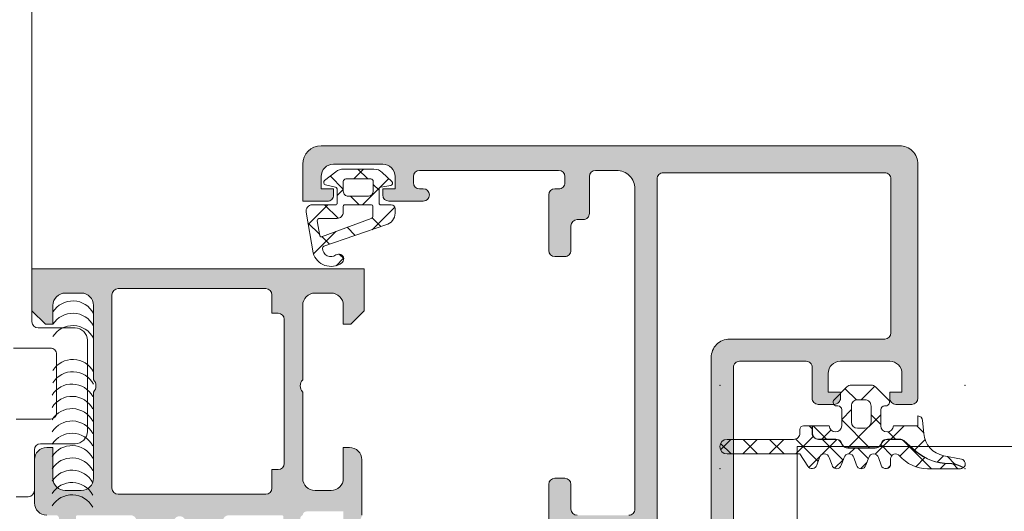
# Model space of a CAD drawing. Header units: millimetres. Extents: x 213386 to 506888, y 183055 to 450952.
# Tile 807 of 1056: x 397569 to 397649, y 319060 to 319100. Entities that reach past the tile are written whole.
import ezdxf

# ---------------------------------------------------------------- set-up
doc = ezdxf.new("R2010")
doc.units = ezdxf.units.MM
doc.layers.add('FASÁDA DETAILNÍ', color=255, linetype='Continuous', lineweight=0)
doc.layers.add('NOVA', color=255, linetype='Continuous', lineweight=0)

# ---------------------------------------------------------------- blocks, each defined once
blk = doc.blocks.new('A$C69D17D4D')
at = {"layer": 'FASÁDA DETAILNÍ'}
h = blk.add_hatch(color=256, dxfattribs=at)
edge = h.paths.add_edge_path(flags=16)
edge.add_ellipse((-339.2001719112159, 1338.481925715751), major_axis=(-0.4999740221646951, 0), ratio=1, start_angle=-90.00297707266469, end_angle=0.0029770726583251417, ccw=False)
edge.add_line((-339.2001459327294, 1338.981899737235), (-321.2001459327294, 1338.981899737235))
edge.add_ellipse((-321.2001199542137, 1338.481925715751), major_axis=(-0.4999740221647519, 0), ratio=1, start_angle=179.9970229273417, end_angle=270.00297707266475, ccw=False)
edge.add_line((-320.7001459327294, 1338.481899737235), (-320.7001459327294, 1325.981899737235))
edge.add_ellipse((-321.2001677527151, 1325.981921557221), major_axis=(-0.5000218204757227, 0), ratio=1, start_angle=90.00250027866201, end_angle=179.9974997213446, ccw=False)
edge.add_line((-321.2001459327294, 1325.481899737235), (-333.8031969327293, 1325.481899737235))
edge.add_ellipse((-333.8031980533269, 1323.981900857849), major_axis=(-1.499998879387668, 0), ratio=1, start_angle=-90.00004280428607, end_angle=4.280428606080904e-05)
edge.add_line((-335.303196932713, 1323.981899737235), (-335.303196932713, 1310.981911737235))
edge.add_ellipse((-335.8031965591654, 1310.981911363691), major_axis=(-0.4999996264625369, 0), ratio=1, start_angle=89.99995719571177, end_angle=180.0000428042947, ccw=False)
edge.add_line((-335.803196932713, 1310.481911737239), (-339.200145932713, 1310.481911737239))
edge.add_ellipse((-339.2001463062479, 1310.981911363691), major_axis=(-0.49999962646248, 0), ratio=1, start_angle=-4.280429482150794e-05, end_angle=90.00004280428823, ccw=False)
edge.add_line((-339.7001459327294, 1310.981911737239), (-339.7001459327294, 1338.481899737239))
edge = h.paths.add_edge_path()
edge.add_line((-368.5001409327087, 1339.681911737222), (-368.5001409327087, 1336.681911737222))
edge.add_line((-368.5001409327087, 1336.681911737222), (-366.5001409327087, 1336.681911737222))
edge.add_arc((-366.5001149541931, 1337.181885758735), 0.4999740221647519, 269.9970229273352, 360.0029770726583)
edge.add_line((-366.0001409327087, 1337.181911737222), (-366.0001409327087, 1337.681911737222))
edge.add_line((-366.0001409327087, 1337.681911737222), (-367.0001409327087, 1337.681911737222))
edge.add_line((-367.0001409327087, 1337.681911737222), (-367.0001409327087, 1338.681911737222))
edge.add_arc((-366.0000768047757, 1338.681847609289), 1.000064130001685, 90.00367402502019, 179.9963259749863, ccw=False)
edge.add_line((-366.0001409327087, 1339.681911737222), (-362.0001409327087, 1339.681911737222))
edge.add_arc((-362.00017091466, 1338.681881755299), 1.000029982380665, 0.0017177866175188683, 89.99828221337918, ccw=False)
edge.add_line((-361.0001409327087, 1338.681911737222), (-361.0001409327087, 1337.681911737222))
edge.add_line((-361.0001409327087, 1337.681911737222), (-362.0001409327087, 1337.681911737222))
edge.add_line((-362.0001409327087, 1337.681911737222), (-362.0001409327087, 1337.181911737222))
edge.add_arc((-361.5001353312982, 1337.181917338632), 0.5000056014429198, 180.0006418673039, 269.9993581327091)
edge.add_line((-361.5001409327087, 1336.681911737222), (-358.7001379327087, 1336.681911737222))
edge.add_arc((-358.7001379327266, 1337.181911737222), 0.5, 270, 450)
edge.add_line((-358.7001379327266, 1337.681911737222), (-359.0001409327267, 1337.681911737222))
edge.add_arc((-359.0001302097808, 1338.181922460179), 0.5000107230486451, 180.0012287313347, 269.99877126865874, ccw=False)
edge.add_line((-359.5001409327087, 1338.181911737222), (-359.5001409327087, 1338.681911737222))
edge.add_arc((-359.0000730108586, 1338.681843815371), 0.5000679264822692, 90.00778221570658, 179.9922177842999, ccw=False)
edge.add_line((-359.0001409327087, 1339.181911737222), (-347.7001459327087, 1339.181911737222))
edge.add_arc((-347.7001677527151, 1338.681889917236), 0.5000218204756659, 0.0025002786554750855, 89.99749972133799, ccw=False)
edge.add_line((-347.2001459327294, 1338.681911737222), (-347.2001459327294, 1338.181911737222))
edge.add_arc((-347.7000832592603, 1338.181849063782), 0.499937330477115, -90.0071827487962, 0.007182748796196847, ccw=False)
edge.add_line((-347.7001459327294, 1337.681911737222), (-348.0001489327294, 1337.681911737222))
edge.add_arc((-348.0000861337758, 1337.181848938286), 0.5000628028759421, 90.0071953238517, 179.9928046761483)
edge.add_line((-348.5001489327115, 1337.181911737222), (-348.5001489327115, 1332.681911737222))
edge.add_arc((-348.0001433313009, 1332.681917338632), 0.5000056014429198, 180.0006418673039, 269.9993581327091)
edge.add_line((-348.0001489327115, 1332.181911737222), (-347.2001459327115, 1332.181911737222))
edge.add_arc((-347.2001199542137, 1332.681885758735), 0.4999740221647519, 269.9970229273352, 360.0029770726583)
edge.add_line((-346.7001459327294, 1332.681911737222), (-346.7001459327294, 1334.681911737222))
edge.add_arc((-346.2000780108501, 1334.681843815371), 0.5000679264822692, 90.00778221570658, 179.9922177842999, ccw=False)
edge.add_line((-346.2001459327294, 1335.181911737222), (-345.7001459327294, 1335.181911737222))
edge.add_arc((-345.7000832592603, 1335.681849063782), 0.499937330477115, 269.9928172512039, 360.0071827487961)
edge.add_line((-345.2001459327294, 1335.681911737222), (-345.2001459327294, 1338.681911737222))
edge.add_arc((-344.7000908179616, 1338.681856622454), 0.5000551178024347, 90.00631499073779, 179.9936850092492, ccw=False)
edge.add_line((-344.7001459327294, 1339.181911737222), (-343.0001489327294, 1339.181911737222))
edge.add_arc((-343.000117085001, 1337.681943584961), 1.499968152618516, -0.0012165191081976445, 90.0012165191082, ccw=False)
edge.add_line((-341.5001489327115, 1337.681911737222), (-341.5001489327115, 1311.681911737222))
edge.add_arc((-342.0001280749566, 1311.681890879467), 0.4999791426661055, -90.0023902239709, 0.002390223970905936, ccw=False)
edge.add_line((-342.0001489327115, 1311.181911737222), (-346.2001459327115, 1311.181911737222))
edge.add_arc((-346.2001403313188, 1311.681917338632), 0.5000056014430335, 180.0006418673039, 269.9993581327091, ccw=False)
edge.add_line((-346.7001459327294, 1311.681911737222), (-346.7001459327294, 1313.681911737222))
edge.add_arc((-347.2001677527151, 1313.681889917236), 0.5000218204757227, 0.002500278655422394, 89.99749972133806)
edge.add_line((-347.2001459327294, 1314.181911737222), (-348.0001489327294, 1314.181911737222))
edge.add_arc((-348.0000963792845, 1313.681859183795), 0.5000525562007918, 90.006021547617, 179.993978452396)
edge.add_line((-348.5001489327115, 1313.681911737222), (-348.5001489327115, 1308.681910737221))
edge.add_line((-348.5001489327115, 1308.681910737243), (-348.2828279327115, 1307.924021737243))
edge.add_arc((-348.5712063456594, 1307.841330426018), 0.2999999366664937, -52.095185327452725, 16.000024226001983, ccw=False)
edge.add_arc((-348.2025957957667, 1307.367910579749), 0.3000001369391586, 127.9047180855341, 179.9999699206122)
edge.add_line((-348.5025959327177, 1307.36791073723), (-348.5025939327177, 1305.30376373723))
edge.add_arc((-348.1025945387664, 1305.303763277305), 0.3999993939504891, 179.9999341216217, 291.9737695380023)
edge.add_line((-347.9529219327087, 1304.932821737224), (-345.9296929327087, 1305.749182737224))
edge.add_arc((-346.0045295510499, 1305.934652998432), 0.1999993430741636, 291.9739078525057, 384.1410923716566)
edge.add_line((-345.8220219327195, 1306.016449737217), (-346.8903419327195, 1308.400134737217))
edge.add_arc((-346.7078338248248, 1308.481931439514), 0.1999997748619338, 89.18009939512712, 204.1410254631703, ccw=False)
edge.add_line((-346.7049719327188, 1308.681910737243), (-335.4008919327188, 1308.681911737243))
edge.add_arc((-335.3924602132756, 1308.490497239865), 0.1916001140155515, -1.0444500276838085, 92.52222189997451, ccw=False)
edge.add_line((-335.2008919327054, 1308.487004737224), (-335.2008919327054, 1308.066420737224))
edge.add_line((-335.2008919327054, 1308.066420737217), (-336.6326269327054, 1305.600808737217))
edge.add_arc((-336.3732899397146, 1305.449997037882), 0.2999997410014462, 149.8208038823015, 254.0000282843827)
edge.add_line((-336.4559809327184, 1305.161618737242), (-334.9638199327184, 1304.733747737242))
edge.add_line((-334.9638199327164, 1304.73374773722), (-334.1005449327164, 1304.23533573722))
edge.add_arc((-333.9005449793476, 1304.581745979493), 0.4000000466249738, 240.0000115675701, 359.9999652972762)
edge.add_line((-333.5005449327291, 1304.581745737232), (-333.5008919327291, 1308.689676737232))
edge.add_line((-333.5008919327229, 1308.689676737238), (-333.5031969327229, 1323.181733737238))
edge.add_arc((-333.0031970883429, 1323.181911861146), 0.4999998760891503, 89.99998216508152, 180.0204115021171, ccw=False)
edge.add_line((-333.0031969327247, 1323.681911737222), (-327.6001549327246, 1323.681911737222))
edge.add_arc((-327.6001545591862, 1323.181912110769), 0.49999962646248, -4.28042947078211e-05, 90.00004280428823, ccw=False)
edge.add_line((-327.1001549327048, 1323.181911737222), (-327.1001549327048, 1320.681911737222))
edge.add_arc((-326.6001553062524, 1320.681911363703), 0.4999996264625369, 179.9999571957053, 270.0000428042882)
edge.add_line((-326.6001549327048, 1320.181911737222), (-325.3001519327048, 1320.181911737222))
edge.add_arc((-325.3001310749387, 1320.681890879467), 0.4999791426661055, 269.9976097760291, 360.002390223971)
edge.add_line((-324.8001519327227, 1320.681911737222), (-324.8001519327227, 1321.181911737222))
edge.add_line((-324.8001519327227, 1321.181911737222), (-325.8001519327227, 1321.181911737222))
edge.add_line((-325.8001519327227, 1321.181911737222), (-325.8001519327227, 1322.681911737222))
edge.add_arc((-324.8001202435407, 1322.681880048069), 1.000031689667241, 90.00181559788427, 179.998184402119, ccw=False)
edge.add_line((-324.8001519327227, 1323.681911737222), (-320.8001519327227, 1323.681911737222))
edge.add_arc((-320.8002211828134, 1322.681842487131), 1.00006925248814, 0.003967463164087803, 89.99603253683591, ccw=False)
edge.add_line((-319.8001519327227, 1322.681911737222), (-319.8001519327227, 1321.181911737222))
edge.add_line((-319.8001519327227, 1321.181911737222), (-320.8001519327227, 1321.181911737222))
edge.add_line((-320.8001519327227, 1321.181911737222), (-320.8001519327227, 1320.681911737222))
edge.add_arc((-320.3001779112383, 1320.681885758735), 0.4999740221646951, 179.9970229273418, 270.0029770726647)
edge.add_line((-320.3001519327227, 1320.181911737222), (-319.0001489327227, 1320.181911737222))
edge.add_arc((-319.000154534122, 1320.681917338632), 0.5000056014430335, 270.0006418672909, 359.9993581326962)
edge.add_line((-318.5001489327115, 1320.681911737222), (-318.5001489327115, 1339.681911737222))
edge.add_arc((-320.0001196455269, 1339.681941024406), 1.499970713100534, 359.9988812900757, 450.00111870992)
edge.add_line((-320.0001489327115, 1341.181911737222), (-367.0001409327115, 1341.181911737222))
edge.add_arc((-367.0000805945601, 1339.681851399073), 1.500060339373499, 90.00230465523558, 179.9976953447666)
h = blk.add_hatch(dxfattribs=at)
h.set_pattern_fill('ANSI37', color=256, scale=0.625, angle=90, style=0)
h.set_pattern_definition([(135, (-366.000120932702, 1337.681939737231), (-1.403165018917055, -1.403165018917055), []), (225, (-366.000120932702, 1337.681939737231), (1.403165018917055, -1.403165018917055), [])])
edge = h.paths.add_edge_path(flags=16)
edge.add_ellipse((-365.6979058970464, 1335.779726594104), major_axis=(-0.4977897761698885, 0), ratio=1, start_angle=89.74527797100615, end_angle=180.1925797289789)
edge.add_line((-365.2001189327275, 1335.781399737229), (-365.2001189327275, 1336.281918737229))
edge.add_ellipse((-365.1001351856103, 1336.28193299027), major_axis=(-0.09998374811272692, 0), ratio=1, start_angle=-90.00874069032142, end_angle=0.008167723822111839, ccw=False)
edge.add_line((-365.1001199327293, 1336.381916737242), (-362.8996899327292, 1336.381920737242))
edge.add_ellipse((-362.8996925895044, 1336.281916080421), major_axis=(-0.1000046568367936, 0), ratio=1, start_angle=180.0015221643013, end_angle=269.99847783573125, ccw=False)
edge.add_line((-362.7996879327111, 1336.281918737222), (-362.7996879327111, 1335.469976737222))
edge.add_ellipse((-362.9996945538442, 1335.469985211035), major_axis=(-0.2000066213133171, 0), ratio=1, start_angle=105.68861530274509, end_angle=179.9975725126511, ccw=False)
edge.add_line((-362.9456109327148, 1335.277429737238), (-366.9637519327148, 1333.790104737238))
edge.add_ellipse((-366.9984654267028, 1333.883886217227), major_axis=(-0.0999999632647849, 0), ratio=1, start_angle=10.322284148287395, end_angle=110.3121828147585, ccw=False)
edge.add_line((-367.0968469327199, 1333.86596773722), (-367.3171299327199, 1335.07543673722))
edge.add_ellipse((-367.1172395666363, 1335.081945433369), major_axis=(-0.1999963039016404, 0), ratio=1, start_angle=-90.00104106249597, end_angle=1.8649678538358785, ccw=False)
edge.add_line((-367.1172359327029, 1335.281941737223), (-365.7001189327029, 1335.281941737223))
edge = h.paths.add_edge_path(flags=16)
edge.add_ellipse((-365.0001177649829, 1338.281930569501), major_axis=(-0.2000001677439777, 0), ratio=1, start_angle=-90.0002384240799, end_angle=0.00023842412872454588, ccw=False)
edge.add_line((-365.0001169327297, 1338.481930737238), (-362.9656599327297, 1338.481926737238))
edge.add_ellipse((-362.9656552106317, 1338.28193145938), major_axis=(-0.1999952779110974, 0), ratio=1, start_angle=179.999506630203, end_angle=270.0013528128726, ccw=False)
edge.add_line((-362.7656599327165, 1338.281929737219), (-362.7656599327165, 1337.481919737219))
edge.add_ellipse((-363.1656707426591, 1337.481928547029), major_axis=(-0.4000108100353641, 0), ratio=1, start_angle=90.00197807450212, end_angle=179.9987381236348, ccw=False)
edge.add_line((-363.165656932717, 1337.081917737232), (-364.800119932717, 1337.081917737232))
edge.add_ellipse((-364.8001230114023, 1337.481912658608), major_axis=(-0.3999949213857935, 0), ratio=1, start_angle=-0.0010139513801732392, end_angle=90.00044099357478, ccw=False)
edge.add_line((-365.2001179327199, 1337.481919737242), (-365.2001179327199, 1338.281929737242))
edge = h.paths.add_edge_path()
edge.add_arc((-366.6001098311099, 1338.205378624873), 0.2000083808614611, 130.0023157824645, 254.998480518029)
edge.add_line((-366.6518809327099, 1338.012186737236), (-365.8483559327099, 1337.821652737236))
edge.add_arc((-365.9001323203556, 1337.628459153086), 0.2000113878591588, 0.002745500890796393, 74.99714367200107, ccw=False)
edge.add_line((-365.7001209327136, 1337.628468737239), (-365.7001209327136, 1336.531918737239))
edge.add_arc((-365.8501085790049, 1336.531908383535), 0.1499876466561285, -90.0039551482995, 0.003955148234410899, ccw=False)
edge.add_line((-365.8501189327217, 1336.381920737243), (-367.7329899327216, 1336.381928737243))
edge.add_arc((-367.7329918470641, 1335.881928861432), 0.4999998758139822, 89.99978063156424, 189.9335722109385)
edge.add_line((-368.2254959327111, 1335.79567573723), (-367.6441069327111, 1332.47594973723))
edge.add_arc((-366.2001214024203, 1332.882024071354), 1.499996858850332, 195.7069244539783, 305.0875539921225)
edge.add_arc((-365.5678144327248, 1331.981921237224), 0.3999981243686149, 305.088004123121, 485.0880041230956)
edge.add_arc((-366.2023359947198, 1332.863220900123), 0.6860034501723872, 180.4843583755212, 306.14118557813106, ccw=False)
edge.add_arc((-366.7392123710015, 1332.877041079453), 0.1503878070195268, 109.01615097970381, 187.496078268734, ccw=False)
edge.add_line((-366.7882139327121, 1333.019221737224), (-361.7419879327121, 1334.746903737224))
edge.add_arc((-362.0001090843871, 1335.712995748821), 0.9999801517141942, 284.958910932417, 360.0005723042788)
edge.add_line((-361.0001289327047, 1335.713005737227), (-361.0001169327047, 1336.081910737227))
edge.add_arc((-361.3001366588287, 1336.081890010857), 0.3000197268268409, 0.003958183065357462, 89.99680575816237)
edge.add_line((-361.3001199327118, 1336.381909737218), (-362.1501349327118, 1336.381909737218))
edge.add_arc((-362.1501478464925, 1336.53189382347), 0.1499840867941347, 179.9950667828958, 270.00493321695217, ccw=False)
edge.add_line((-362.3001319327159, 1336.531906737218), (-362.3001209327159, 1337.628468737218))
edge.add_arc((-362.1001063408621, 1337.62845962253), 0.2000145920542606, 105.00237433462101, 179.9973890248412, ccw=False)
edge.add_line((-362.1518819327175, 1337.821656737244), (-361.3485099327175, 1337.950750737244))
edge.add_arc((-361.4002343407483, 1338.143926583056), 0.1999808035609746, 284.989787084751, 405.0074444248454)
edge.add_line((-361.2588449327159, 1338.285352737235), (-362.0347149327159, 1339.011871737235))
edge.add_arc((-362.7182253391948, 1338.281930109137), 1.000000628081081, 46.88146232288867, 90.00003400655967)
edge.add_line((-362.7182259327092, 1339.281930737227), (-365.1968589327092, 1339.281930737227))
edge.add_arc((-365.1968578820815, 1338.281927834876), 1.000002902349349, 90.00006019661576, 127.8277930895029)
edge.add_line((-365.8101499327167, 1339.071787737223), (-366.7286789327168, 1338.358588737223))
h = blk.add_hatch(color=256, dxfattribs=at)
edge = h.paths.add_edge_path()
edge.add_arc((-386.799990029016, 1311.061932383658), 0.1199999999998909, 89.99999999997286, 180)
edge.add_line((-386.9199900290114, 1311.061932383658), (-386.9199900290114, 1308.301934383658))
edge.add_arc((-387.2199900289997, 1308.301934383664), 0.3000000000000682, -89.99999999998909, 0, ccw=False)
edge.add_line((-387.2199900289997, 1308.001934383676), (-388.1999643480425, 1308.001934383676))
edge.add_arc((-388.1999643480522, 1308.301934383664), 0.2999999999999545, 180, 270.00000000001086, ccw=False)
edge.add_line((-388.4999643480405, 1308.301934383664), (-388.4999643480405, 1310.181945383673))
edge.add_arc((-388.5788314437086, 1310.449488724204), 0.2789255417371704, 286.4245945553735, 361.1628700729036)
edge.add_line((-388.2999633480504, 1310.455149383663), (-388.2999633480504, 1310.908743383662))
edge.add_arc((-388.5788007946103, 1310.914411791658), 0.2788950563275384, 358.8354106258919, 433.5801235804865)
edge.add_line((-388.4999643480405, 1311.181932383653), (-389.3001390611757, 1311.181932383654))
edge.add_arc((-389.3001390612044, 1312.181932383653), 0.9999999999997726, 180.000000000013, 270.000000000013, ccw=False)
edge.add_line((-390.3001390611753, 1312.181932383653), (-390.3001390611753, 1315.681939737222))
edge.add_arc((-389.3001192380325, 1315.681919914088), 1.000019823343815, 90.00113576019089, 179.9988642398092, ccw=False)
edge.add_line((-389.3001390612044, 1316.681939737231), (-388.8001390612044, 1316.681939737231))
edge.add_line((-388.8001390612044, 1316.681939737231), (-388.8001390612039, 1314.181939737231))
edge.add_arc((-387.8000936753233, 1314.181985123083), 1.000045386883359, 180.0026002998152, 269.9973997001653)
edge.add_line((-387.8001390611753, 1313.181939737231), (-386.5001207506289, 1313.181939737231))
edge.add_arc((-386.5001732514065, 1314.181992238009), 1.000052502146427, 270.0030079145, 359.9969920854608)
edge.add_line((-385.5001207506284, 1314.181939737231), (-385.5001207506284, 1321.181939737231))
edge.add_arc((-386.0252425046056, 1321.681939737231), 0.7250881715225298, 316.4038161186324, 403.5961838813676)
edge.add_line((-385.5001207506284, 1322.181939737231), (-385.5001207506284, 1328.216027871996))
edge.add_arc((-386.5001732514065, 1328.215975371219), 1.000052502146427, 0.003007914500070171, 89.99699208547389)
edge.add_line((-386.5001207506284, 1329.216027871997), (-387.8001390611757, 1329.216027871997))
edge.add_arc((-387.8000936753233, 1328.215982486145), 1.000045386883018, 90.00260029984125, 179.9973997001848)
edge.add_line((-388.8001390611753, 1328.216027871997), (-388.8001390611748, 1326.681939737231))
edge.add_line((-388.8001390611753, 1326.681939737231), (-389.4001451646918, 1326.681939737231))
edge.add_line((-389.40014516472, 1326.681939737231), (-390.5001207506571, 1327.781945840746))
edge.add_line((-390.5001207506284, 1327.781945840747), (-390.5001207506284, 1331.181939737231))
edge.add_line((-390.5001207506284, 1331.181939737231), (-363.5002199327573, 1331.181939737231))
edge.add_line((-363.5002199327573, 1331.181939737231), (-363.5002199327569, 1327.781945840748))
edge.add_line((-363.5002199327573, 1327.781945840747), (-364.6001955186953, 1326.68193973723))
edge.add_line((-364.6001955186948, 1326.681939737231), (-365.20020162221, 1326.681939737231))
edge.add_line((-365.2002016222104, 1326.681939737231), (-365.2002016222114, 1328.216027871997))
edge.add_arc((-366.2002470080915, 1328.215982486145), 1.000045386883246, 0.002600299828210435, 89.9973997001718)
edge.add_line((-366.2002016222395, 1329.216027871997), (-367.5002199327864, 1329.216027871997))
edge.add_arc((-367.5001674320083, 1328.215975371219), 1.000052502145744, 90.00300791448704, 179.9969920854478)
edge.add_line((-368.5002199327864, 1328.216027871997), (-368.500219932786, 1322.18193973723))
edge.add_arc((-367.9750981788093, 1321.681939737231), 0.7250881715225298, 136.4038161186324, 223.5961838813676)
edge.add_line((-368.5002199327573, 1321.181939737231), (-368.5002199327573, 1314.181939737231))
edge.add_arc((-367.5001674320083, 1314.181992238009), 1.000052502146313, 180.0030079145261, 269.9969920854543)
edge.add_line((-367.5002199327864, 1313.181939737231), (-366.2002016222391, 1313.181939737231))
edge.add_arc((-366.2002470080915, 1314.181985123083), 1.000045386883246, 270.0026002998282, 359.9973997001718)
edge.add_line((-365.2002016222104, 1314.181939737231), (-365.2002016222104, 1316.681939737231))
edge.add_line((-365.2002016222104, 1316.681939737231), (-364.7002016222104, 1316.681939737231))
edge.add_arc((-364.7002214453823, 1315.681919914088), 1.00001982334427, 0.0011357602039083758, 89.9988642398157, ccw=False)
edge.add_line((-363.7002016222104, 1315.681939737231), (-363.7002016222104, 1311.181939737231))
edge.add_arc((-364.2001913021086, 1311.181929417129), 0.4999896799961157, -90.00118262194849, 0.0011826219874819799, ccw=False)
edge.add_line((-364.2002016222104, 1310.681939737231), (-365.2002016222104, 1310.681939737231))
edge.add_line((-365.2002016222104, 1310.681939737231), (-365.2002016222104, 1311.481942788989))
edge.add_line((-365.2002016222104, 1311.481942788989), (-368.2002168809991, 1311.481942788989))
edge.add_arc((-368.200219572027, 1311.181935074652), 0.3000077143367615, 89.99948606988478, 180.0005139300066)
edge.add_arc((-368.4213908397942, 1310.914411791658), 0.2788950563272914, 106.4198764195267, 181.1645893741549)
edge.add_line((-368.700228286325, 1310.908743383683), (-368.700228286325, 1310.455149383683))
edge.add_arc((-368.4213601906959, 1310.449488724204), 0.2789255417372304, 178.8371299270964, 253.5754054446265)
edge.add_line((-368.5002272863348, 1310.181945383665), (-368.5002272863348, 1308.301934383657))
edge.add_arc((-368.8002272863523, 1308.301934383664), 0.3000000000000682, -89.99999999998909, 0, ccw=False)
edge.add_line((-368.8002272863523, 1308.001934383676), (-369.7802016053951, 1308.001934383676))
edge.add_arc((-369.7802016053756, 1308.301934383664), 0.3000000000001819, 180, 269.9999999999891, ccw=False)
edge.add_line((-370.0802016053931, 1308.301934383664), (-370.0802016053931, 1311.061932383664))
edge.add_arc((-370.2002016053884, 1311.061932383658), 0.1199999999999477, 0, 90.00000000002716)
edge.add_line((-370.2002016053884, 1311.181932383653), (-374.5002272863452, 1311.181932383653))
edge.add_arc((-374.5002272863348, 1310.681932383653), 0.5, 89.99999999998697, 179.9999999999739)
edge.add_line((-375.0002272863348, 1310.681932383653), (-375.0002272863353, 1309.981932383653))
edge.add_line((-375.0002272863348, 1309.981932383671), (-373.6187318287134, 1307.589112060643))
edge.add_arc((-373.7383470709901, 1307.520052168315), 0.1381197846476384, -97.70243749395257, 30.00000000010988, ccw=False)
edge.add_arc((-373.2907286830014, 1312.361403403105), 4.999999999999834, 198.7094007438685, 264.65077199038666, ccw=False)
edge.add_arc((-378.5000958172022, 1310.597177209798), 0.5000000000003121, 18.70940074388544, 161.2905992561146)
edge.add_arc((-383.7094629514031, 1312.361403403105), 4.999999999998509, 275.3492280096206, 341.2905992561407, ccw=False)
edge.add_arc((-383.2618445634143, 1307.520052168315), 0.1381197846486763, 150.0000000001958, 277.70243749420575, ccw=False)
edge.add_line((-383.3814598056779, 1307.589112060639), (-381.9999643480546, 1309.981932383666))
edge.add_line((-381.9999643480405, 1309.981932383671), (-381.999964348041, 1310.681932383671))
edge.add_arc((-382.4999643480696, 1310.681932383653), 0.5000000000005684, 2.605510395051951e-11, 90.00000000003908)
edge.add_line((-382.4999643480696, 1311.181932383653), (-386.7999900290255, 1311.181932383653))
edge = h.paths.add_edge_path(flags=16)
edge.add_arc((-371.5002123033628, 1329.081933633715), 0.5, 0, 90)
edge.add_line((-371.5002123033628, 1329.581933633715), (-383.5001207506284, 1329.581933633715))
edge.add_arc((-383.5001207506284, 1329.081933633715), 0.5, 90, 180)
edge.add_line((-384.0001207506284, 1329.081933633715), (-384.0001207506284, 1313.381951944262))
edge.add_arc((-383.5001207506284, 1313.381951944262), 0.5, 180, 270)
edge.add_line((-383.5001207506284, 1312.881951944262), (-371.5002123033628, 1312.881951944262))
edge.add_arc((-371.5002123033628, 1313.381951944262), 0.5, 270, 360)
edge.add_line((-371.0002123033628, 1313.381951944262), (-371.0002123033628, 1314.881951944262))
edge.add_line((-371.0002123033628, 1314.881951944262), (-370.5002123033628, 1314.881951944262))
edge.add_arc((-370.5002123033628, 1315.381951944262), 0.5, 270, 360)
edge.add_line((-370.0002123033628, 1315.381951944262), (-370.0002123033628, 1327.081933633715))
edge.add_arc((-370.5002123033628, 1327.081933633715), 0.5, 0, 90)
edge.add_line((-370.5002123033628, 1327.581933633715), (-371.0002123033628, 1327.581933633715))
edge.add_line((-371.0002123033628, 1327.581933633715), (-371.0002123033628, 1329.081933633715))
h = blk.add_hatch(dxfattribs=at)
h.set_pattern_fill('ANSI37', color=256, scale=0.625, angle=90, style=0)
h.set_pattern_definition([(135, (0, 0), (-1.403165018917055, -1.403165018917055), []), (225, (0, 0), (1.403165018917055, -1.403165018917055), [])])
edge = h.paths.add_edge_path()
edge.add_arc((-325.110072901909, 1320.345933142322), 0.2900050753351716, 494.9975633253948, 629.9994892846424)
edge.add_line((-325.1100754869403, 1320.055928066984), (-325.0100812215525, 1320.055928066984))
edge.add_arc((-325.0100812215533, 1319.745928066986), 0.3099999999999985, 359.9999999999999, 450.0000000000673, ccw=False)
edge.add_line((-324.7000812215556, 1319.745928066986), (-324.7000812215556, 1318.445952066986))
edge.add_arc((-325.210081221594, 1318.445952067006), 0.5100000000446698, 181.1235201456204, 360.00000000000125, ccw=False)
edge.add_line((-325.7199831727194, 1318.435952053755), (-327.0785912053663, 1318.435950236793))
edge.add_line((-327.0785912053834, 1318.435950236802), (-327.0785912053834, 1317.845949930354))
edge.add_arc((-326.5885912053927, 1317.845949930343), 0.4900000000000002, 180.0000000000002, 270)
edge.add_line((-326.5885912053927, 1317.355949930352), (-325.1885934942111, 1317.355949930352))
edge.add_arc((-325.1885934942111, 1316.845949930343), 0.5099999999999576, 390.00000000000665, 450.0000000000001, ccw=False)
edge.add_line((-324.7469205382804, 1317.100949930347), (-324.6314504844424, 1316.900949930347))
edge.add_arc((-324.2070980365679, 1317.145949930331), 0.4900000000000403, 210.0000000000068, 270.0000000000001)
edge.add_line((-324.2070980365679, 1316.65594993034), (-321.9700881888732, 1316.65594993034))
edge.add_arc((-321.9700881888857, 1317.145949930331), 0.4899999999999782, 270.0000000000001, 330.0000000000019)
edge.add_line((-321.5457357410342, 1316.900949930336), (-321.4302656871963, 1317.100949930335))
edge.add_arc((-320.9885927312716, 1316.845949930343), 0.5100000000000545, 449.9999999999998, 510.00000000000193, ccw=False)
edge.add_line((-320.9885927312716, 1317.355949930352), (-319.9909953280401, 1317.355949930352))
edge.add_arc((-319.9909953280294, 1316.850016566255), 0.5059333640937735, 409.3588191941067, 449.99999999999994, ccw=False)
edge.add_line((-319.6614709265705, 1317.233920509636), (-318.6352395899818, 1316.353053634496))
edge.add_arc((-316.0340424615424, 1319.383511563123), 3.993732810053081, 229.3588191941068, 270.618869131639)
edge.add_arc((-315.9691955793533, 1313.380128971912), 2.010000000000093, 423.34520873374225, 450.61886913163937, ccw=False)
edge.add_line((-315.0674815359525, 1315.176517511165), (-314.8004456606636, 1315.042476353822))
edge.add_arc((-315.0454152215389, 1315.345940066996), 0.3900003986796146, 308.9120293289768, 438.9894375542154)
edge.add_line((-314.970929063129, 1315.728761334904), (-316.409019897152, 1316.008362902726))
edge.add_arc((-316.0254078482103, 1317.981416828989), 2.010000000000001, 184.9952493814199, 258.9975035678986, ccw=False)
edge.add_line((-318.0277737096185, 1317.806399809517), (-318.1215558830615, 1318.879359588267))
edge.add_arc((-318.5101229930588, 1318.845938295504), 0.3900017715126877, 364.9160046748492, 448.5301263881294)
edge.add_line((-318.5001189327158, 1319.235811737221), (-318.5001189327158, 1318.435940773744))
edge.add_line((-318.5001189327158, 1318.43594077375), (-320.5001982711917, 1318.435952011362))
edge.add_arc((-321.0101002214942, 1318.445952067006), 0.5100000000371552, 180, 358.8764750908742, ccw=False)
edge.add_line((-321.5201002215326, 1318.445952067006), (-321.5201002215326, 1319.745928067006))
edge.add_arc((-321.210100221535, 1319.745928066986), 0.3100000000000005, 449.99999999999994, 539.9999999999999, ccw=False)
edge.add_line((-321.210100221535, 1320.055928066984), (-321.1100752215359, 1320.055928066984))
edge.add_arc((-321.1101034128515, 1320.345943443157), 0.2900153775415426, 270.0055695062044, 404.9966855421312)
edge.add_line((-320.9050197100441, 1320.551003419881), (-321.945584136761, 1321.59230044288))
edge.add_arc((-322.2921883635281, 1321.24594006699), 0.4900000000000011, 404.9798378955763, 449.9999999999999)
edge.add_line((-322.2921883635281, 1321.735940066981), (-323.9282368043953, 1321.735940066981))
edge.add_arc((-323.9282368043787, 1321.24594006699), 0.4899999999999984, 450.0000000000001, 495.0276992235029)
edge.add_line((-324.2748865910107, 1321.59225484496), (-325.3151287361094, 1320.551006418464))
edge = h.paths.add_edge_path()
edge.add_arc((-323.4101040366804, 1318.745918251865), 0.4999901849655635, 180, 269.9999999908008, ccw=False)
edge.add_line((-323.9100942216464, 1318.745918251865), (-323.9100942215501, 1320.045928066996))
edge.add_arc((-323.4101128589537, 1320.045946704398), 0.4999813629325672, 89.9978642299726, 180.0021357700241, ccw=False)
edge.add_line((-323.41009422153, 1320.545928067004), (-322.8100872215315, 1320.545928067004))
edge.add_arc((-322.8100685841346, 1320.045946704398), 0.4999813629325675, 359.997864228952, 450.002135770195, ccw=False)
edge.add_line((-322.3100872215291, 1320.045928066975), (-322.3100872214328, 1318.745918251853))
edge.add_arc((-322.8100774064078, 1318.745918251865), 0.4999901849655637, 270, 360, ccw=False)
edge.add_line((-322.8100774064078, 1318.245928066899), (-323.4101040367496, 1318.245928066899))
h = blk.add_hatch(dxfattribs=at)
h.set_pattern_fill('ANSI37', color=256, scale=0.48, angle=90, style=0)
h.set_pattern_definition([(135, (0, 0), (-1.077630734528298, -1.077630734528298), []), (225, (0, 0), (1.077630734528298, -1.077630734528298), [])])
edge = h.paths.add_edge_path()
edge.add_line((-325.7143073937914, 1315.852523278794), (-325.4870484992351, 1315.245465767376))
edge.add_arc((-325.1102123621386, 1315.345940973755), 0.3900009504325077, 194.9293687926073, 345.070631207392)
edge.add_line((-324.7333762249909, 1315.245465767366), (-324.5061173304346, 1315.852523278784))
edge.add_arc((-324.1102123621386, 1315.745939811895), 0.4100009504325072, 375.06763367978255, 524.9323663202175, ccw=False)
edge.add_line((-323.7143073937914, 1315.852523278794), (-323.4870484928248, 1315.245465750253))
edge.add_arc((-323.1102123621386, 1315.345939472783), 0.390000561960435, 194.9291583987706, 345.0708416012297)
edge.add_line((-322.7333762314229, 1315.245465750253), (-322.5061173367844, 1315.852523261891))
edge.add_arc((-322.1102123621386, 1315.745941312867), 0.4100005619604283, 375.06742474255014, 524.9325713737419, ccw=False)
edge.add_line((-321.7143073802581, 1315.852523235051), (-321.4870523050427, 1315.245465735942))
edge.add_arc((-321.1101696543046, 1315.345952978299), 0.3900489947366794, 194.9293168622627, 359.9999999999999)
edge.add_line((-320.7201206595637, 1315.345952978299), (-320.7201206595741, 1315.745942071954))
edge.add_arc((-320.31012010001, 1315.745942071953), 0.4100005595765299, 400.3199356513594, 539.9999999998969, ccw=False)
edge.add_arc((-317.7178338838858, 1317.945911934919), 2.989972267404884, 220.3199378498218, 270.0013304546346)
edge.add_line((-317.7177644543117, 1314.955939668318), (-315.045972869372, 1314.955940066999))
edge.add_arc((-315.0454152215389, 1315.345940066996), 0.3900003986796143, 269.9180747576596, 305.6405699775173)
edge.add_line((-314.8181625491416, 1315.028991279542), (-315.0764538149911, 1315.158642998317))
edge.add_arc((-315.9691955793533, 1313.380128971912), 1.990000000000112, 423.3452087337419, 450.6188691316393)
edge.add_arc((-316.0340424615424, 1319.383511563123), 4.013732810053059, 229.3588191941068, 270.618869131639, ccw=False)
edge.add_line((-318.6482659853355, 1316.337877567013), (-319.6744973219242, 1317.218744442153))
edge.add_arc((-319.9909953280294, 1316.850016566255), 0.4859333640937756, 409.3588191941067, 449.9999999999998)
edge.add_line((-319.9909953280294, 1317.335949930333), (-320.9885927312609, 1317.335949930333))
edge.add_arc((-320.9885927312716, 1316.845949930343), 0.4900000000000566, 450.0000000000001, 510.0000000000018)
edge.add_line((-321.4129451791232, 1317.090949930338), (-321.528415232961, 1316.890949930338))
edge.add_arc((-321.9700881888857, 1317.145949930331), 0.5099999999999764, 269.9999999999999, 330.0000000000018, ccw=False)
edge.add_line((-321.9700881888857, 1316.635949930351), (-324.2070980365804, 1316.635949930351))
edge.add_arc((-324.2070980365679, 1317.145949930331), 0.5100000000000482, 210.000000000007, 269.9999999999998, ccw=False)
edge.add_line((-324.6487709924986, 1316.890949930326), (-324.7642410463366, 1317.090949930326))
edge.add_arc((-325.1885934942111, 1316.845949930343), 0.4899999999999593, 390.000000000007, 449.9999999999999)
edge.add_line((-325.1885934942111, 1317.335949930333), (-326.5885912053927, 1317.335949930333))
edge.add_arc((-326.5885912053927, 1317.845949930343), 0.509999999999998, 179.9999999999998, 270, ccw=False)
edge.add_line((-327.0985912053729, 1317.845949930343), (-327.0985912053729, 1318.435950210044))
edge.add_line((-327.0985912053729, 1318.435950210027), (-327.8102127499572, 1318.435949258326))
edge.add_arc((-327.8102123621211, 1318.145949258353), 0.2900000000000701, 450.0000766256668, 540.0000000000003)
edge.add_line((-328.1002123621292, 1318.145949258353), (-328.1002123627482, 1317.84596412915))
edge.add_arc((-328.6100343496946, 1317.845782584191), 0.5098220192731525, 269.97571351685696, 360.0204027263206, ccw=False)
edge.add_line((-328.6102504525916, 1317.335960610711), (-334.0102134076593, 1317.335930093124))
edge.add_arc((-334.0102100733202, 1316.745931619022), 0.5899984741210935, 450.0003238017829, 630.0000000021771)
edge.add_line((-334.0102100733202, 1316.15593314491), (-328.1048018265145, 1316.15593314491))
edge.add_line((-328.1048018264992, 1316.15593314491), (-327.4480982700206, 1315.151178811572))
edge.add_arc((-327.1102105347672, 1315.345939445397), 0.3899997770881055, 209.9594211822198, 345.0702409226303)
edge.add_line((-326.7333762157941, 1315.245461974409), (-326.5061173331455, 1315.852523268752))
edge.add_arc((-326.1102123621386, 1315.745939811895), 0.4100009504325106, 375.0676336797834, 524.9323677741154, ccw=False)
for points in [[(-408.5000212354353, 1445.918080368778), (-391.0001207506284, 1445.918080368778, -0.414213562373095), (-390.5001207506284, 1445.418080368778), (-390.5001207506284, 1326.881939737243, 0.414213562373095), (-390.0001207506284, 1326.381939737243), (-387.0001207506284, 1326.381939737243, -0.414213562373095), (-386.0001207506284, 1325.381939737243), (-386.0001207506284, 1317.981939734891, -0.4142135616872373), (-387.0001207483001, 1316.981939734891), (-389.8001207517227, 1316.981939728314, 0.4142135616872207), (-390.3001207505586, 1316.481939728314), (-390.3001207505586, 1313.181939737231, -0.414213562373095), (-390.8001207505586, 1312.681939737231), (-391.8001207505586, 1312.681939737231, -0.414213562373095)], [(-391.8001207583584, 1318.981941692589), (-389.0001206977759, 1318.981941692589, 0.4142135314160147), (-388.5001207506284, 1319.481941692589), (-388.5001207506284, 1324.247990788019, 0.4142135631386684), (-389.0001207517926, 1324.747990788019), (-392.0001207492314, 1324.747990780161, -0.4142135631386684)], [(-346.2001459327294, 1311.181911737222, -0.414207), (-346.7001459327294, 1311.681911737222), (-346.7001459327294, 1313.681911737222), (-346.7001459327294, 1313.681911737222, 0.414188), (-347.2001459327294, 1314.181911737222), (-348.0001489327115, 1314.181911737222), (-348.0001489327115, 1314.181911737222, 0.414152), (-348.5001489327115, 1313.681911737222), (-348.5001489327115, 1308.681910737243)], [(-333.5008919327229, 1308.689676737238), (-333.5031969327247, 1323.181733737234), (-333.5031969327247, 1323.181733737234, -0.414318), (-333.0031969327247, 1323.681911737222), (-327.6001549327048, 1323.681911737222), (-327.6001549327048, 1323.681911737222, -0.414214), (-327.1001549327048, 1323.181911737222), (-327.1001549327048, 1320.681911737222), (-327.1001549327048, 1320.681911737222, 0.414214), (-326.6001549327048, 1320.181911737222), (-325.3001519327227, 1320.181911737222), (-325.3001519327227, 1320.181911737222, 0.414238), (-324.8001519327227, 1320.681911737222), (-324.8001519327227, 1321.181911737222), (-325.8001519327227, 1321.181911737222), (-325.8001519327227, 1322.681911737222), (-325.8001519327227, 1322.681911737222, -0.414195), (-324.8001519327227, 1323.681911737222), (-320.8001519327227, 1323.681911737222), (-320.8001519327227, 1323.681911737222, -0.414173), (-319.8001519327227, 1322.681911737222), (-319.8001519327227, 1321.181911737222), (-320.8001519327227, 1321.181911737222), (-320.8001519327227, 1320.681911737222), (-320.8001519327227, 1320.681911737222, 0.414244), (-320.3001519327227, 1320.181911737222), (-319.0001489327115, 1320.181911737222), (-319.0001489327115, 1320.181911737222, 0.414207), (-318.5001489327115, 1320.681911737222), (-318.5001489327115, 1339.681911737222), (-318.5001489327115, 1339.681911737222, 0.414225), (-320.0001489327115, 1341.181911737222), (-367.0001409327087, 1341.181911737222), (-367.0001409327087, 1341.181911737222, 0.41419), (-368.5001409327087, 1339.681911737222), (-368.5001409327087, 1339.681911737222), (-368.5001409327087, 1336.681911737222), (-366.5001409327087, 1336.681911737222), (-366.5001409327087, 1336.681911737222, 0.414244), (-366.0001409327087, 1337.181911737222), (-366.0001409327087, 1337.681911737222), (-367.0001409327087, 1337.681911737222), (-367.0001409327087, 1338.681911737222), (-367.0001409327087, 1338.681911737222, -0.414176), (-366.0001409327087, 1339.681911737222), (-362.0001409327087, 1339.681911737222), (-362.0001409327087, 1339.681911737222, -0.414196), (-361.0001409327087, 1338.681911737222), (-361.0001409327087, 1337.681911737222), (-362.0001409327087, 1337.681911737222), (-362.0001409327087, 1337.181911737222), (-362.0001409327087, 1337.181911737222, 0.414207), (-361.5001409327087, 1336.681911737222), (-358.7001379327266, 1336.681911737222), (-358.7001379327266, 1336.681911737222, 1), (-358.7001379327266, 1337.681911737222), (-359.0001409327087, 1337.681911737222), (-359.0001409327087, 1337.681911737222, -0.414201), (-359.5001409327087, 1338.181911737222), (-359.5001409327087, 1338.681911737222), (-359.5001409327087, 1338.681911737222, -0.414134), (-359.0001409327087, 1339.181911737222), (-347.7001459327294, 1339.181911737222), (-347.7001459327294, 1339.181911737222, -0.414188), (-347.2001459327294, 1338.681911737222), (-347.2001459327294, 1338.181911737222), (-347.2001459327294, 1338.181911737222, -0.414287), (-347.7001459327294, 1337.681911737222), (-348.0001489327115, 1337.681911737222), (-348.0001489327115, 1337.681911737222, 0.41414), (-348.5001489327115, 1337.181911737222), (-348.5001489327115, 1332.681911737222), (-348.5001489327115, 1332.681911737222, 0.414207), (-348.0001489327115, 1332.181911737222), (-347.2001459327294, 1332.181911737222), (-347.2001459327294, 1332.181911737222, 0.414244), (-346.7001459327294, 1332.681911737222), (-346.7001459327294, 1334.681911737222), (-346.7001459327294, 1334.681911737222, -0.414134), (-346.2001459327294, 1335.181911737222), (-345.7001459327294, 1335.181911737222), (-345.7001459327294, 1335.181911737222, 0.414287), (-345.2001459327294, 1335.681911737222), (-345.2001459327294, 1338.681911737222), (-345.2001459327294, 1338.681911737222, -0.414149), (-344.7001459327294, 1339.181911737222), (-343.0001489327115, 1339.181911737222), (-343.0001489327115, 1339.181911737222, -0.414226), (-341.5001489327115, 1337.681911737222), (-341.5001489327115, 1311.681911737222), (-341.5001489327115, 1311.681911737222, -0.414238), (-342.0001489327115, 1311.181911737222)], [(-389.3001390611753, 1311.181932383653, -0.414213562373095), (-390.3001390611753, 1312.181932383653), (-390.3001390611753, 1315.681939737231, -0.4142019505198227), (-389.3001390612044, 1316.681939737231), (-388.8001390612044, 1316.681939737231), (-388.8001390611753, 1314.181939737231, 0.4141869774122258), (-387.8001390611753, 1313.181939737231), (-386.5001207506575, 1313.181939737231, 0.4141828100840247), (-385.5001207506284, 1314.181939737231), (-385.5001207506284, 1321.181939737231, 0.3999328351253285), (-385.5001207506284, 1322.181939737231), (-385.5001207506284, 1328.216027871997, 0.4141828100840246), (-386.5001207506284, 1329.216027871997), (-387.8001390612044, 1329.216027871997, 0.4141869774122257), (-388.8001390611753, 1328.216027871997), (-388.8001390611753, 1326.681939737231), (-389.40014516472, 1326.681939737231), (-390.5001207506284, 1327.781945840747), (-390.5001207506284, 1331.181939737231), (-363.5002199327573, 1331.181939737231), (-363.5002199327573, 1327.781945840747), (-364.6001955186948, 1326.681939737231), (-365.2002016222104, 1326.681939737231), (-365.2002016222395, 1328.216027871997, 0.4141869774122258), (-366.2002016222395, 1329.216027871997), (-367.5002199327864, 1329.216027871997, 0.4141828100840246), (-368.5002199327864, 1328.216027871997), (-368.5002199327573, 1322.181939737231, 0.3999328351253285), (-368.5002199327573, 1321.181939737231), (-368.5002199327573, 1314.181939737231, 0.4141828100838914), (-367.5002199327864, 1313.181939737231), (-366.2002016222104, 1313.181939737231, 0.4141869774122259), (-365.2002016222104, 1314.181939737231), (-365.2002016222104, 1316.681939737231), (-364.7002016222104, 1316.681939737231, -0.4142019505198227), (-363.7002016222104, 1315.681939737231), (-363.7002016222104, 1311.181939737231, -0.414225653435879)]]:
    blk.add_lwpolyline(points, format="xyb", dxfattribs=at)
for points in [[(-366.7286789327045, 1338.358588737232, 0.606792), (-366.6518809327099, 1338.012186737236), (-365.8483559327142, 1337.821652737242), (-365.8483559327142, 1337.821652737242, -0.339427), (-365.7001209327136, 1337.628468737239), (-365.7001209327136, 1336.531918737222), (-365.7001209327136, 1336.531918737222, -0.414254), (-365.8501189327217, 1336.381920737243), (-367.7329899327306, 1336.381928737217), (-367.7329899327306, 1336.381928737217, 0.465956), (-368.2254959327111, 1335.79567573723), (-367.644106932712, 1332.475949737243), (-367.644106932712, 1332.475949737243, 0.517137), (-365.3378819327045, 1331.654614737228, 1), (-365.7977469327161, 1332.30922773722, -0.610743), (-366.8883149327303, 1332.857421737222, -0.356477), (-366.7882139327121, 1333.019221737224), (-361.7419879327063, 1334.746903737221), (-361.7419879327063, 1334.746903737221, 0.339657), (-361.0001289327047, 1335.713005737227), (-361.0001169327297, 1336.081910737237), (-361.0001169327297, 1336.081910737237, 0.414177), (-361.3001199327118, 1336.381909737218), (-362.1501349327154, 1336.381909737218), (-362.1501349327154, 1336.381909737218, -0.414264), (-362.3001319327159, 1336.531906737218), (-362.3001209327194, 1337.628468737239), (-362.3001209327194, 1337.628468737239, -0.33943), (-362.1518819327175, 1337.821656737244), (-361.3485099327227, 1337.950750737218), (-361.3485099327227, 1337.950750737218, 0.577453), (-361.2588449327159, 1338.285352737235), (-362.0347149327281, 1339.011871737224), (-362.0347149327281, 1339.011871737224, 0.190392), (-362.7182259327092, 1339.281930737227), (-365.1968589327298, 1339.281930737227), (-365.1968589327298, 1339.281930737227, 0.16657), (-365.8101499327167, 1339.071787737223), (-366.7286789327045, 1338.358588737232)], [(-371.0002123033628, 1329.081933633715, 0.414213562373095), (-371.5002123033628, 1329.581933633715), (-383.5001207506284, 1329.581933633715, 0.414213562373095), (-384.0001207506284, 1329.081933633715), (-384.0001207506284, 1313.381951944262, 0.414213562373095), (-383.5001207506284, 1312.881951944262), (-371.5002123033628, 1312.881951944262, 0.414213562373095), (-371.0002123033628, 1313.381951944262), (-371.0002123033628, 1314.881951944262), (-370.5002123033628, 1314.881951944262, 0.414213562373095), (-370.0002123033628, 1315.381951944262), (-370.0002123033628, 1327.081933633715, 0.414213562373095), (-370.5002123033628, 1327.581933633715), (-371.0002123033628, 1327.581933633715)]]:
    blk.add_lwpolyline(points, format="xyb", close=True, dxfattribs=at)
at = {"layer": 'FASÁDA DETAILNÍ', "extrusion": (0, 0, -1)}
for points in [[(339.7001459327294, 1338.481899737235, 0.414244), (339.2001459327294, 1338.981899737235), (321.2001459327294, 1338.981899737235), (321.2001459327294, 1338.981899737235, 0.414244), (320.7001459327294, 1338.481899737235), (320.7001459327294, 1325.981899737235), (320.7001459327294, 1325.981899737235, 0.414188), (321.2001459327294, 1325.481899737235), (333.803196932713, 1325.481899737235), (333.803196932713, 1325.481899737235, -0.414214), (335.303196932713, 1323.981899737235), (335.303196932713, 1310.981911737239), (335.303196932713, 1310.981911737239, 0.414214), (335.803196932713, 1310.481911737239), (339.2001459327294, 1310.481911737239), (339.2001459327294, 1310.481911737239, 0.414214), (339.7001459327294, 1310.981911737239), (339.7001459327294, 1338.481899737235)], [(365.2001179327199, 1338.281929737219, 0.414216), (365.0001169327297, 1338.481930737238), (362.9656599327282, 1338.481926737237), (362.9656599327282, 1338.481926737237, 0.414223), (362.7656599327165, 1338.281929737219), (362.7656599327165, 1337.481919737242), (362.7656599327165, 1337.481919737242, 0.414197), (363.165656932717, 1337.081917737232), (364.8001199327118, 1337.081917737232), (364.8001199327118, 1337.081917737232, 0.414221), (365.2001179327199, 1337.481919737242), (365.2001179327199, 1338.281929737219)], [(365.7001189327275, 1335.281941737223, -0.416502), (365.2001189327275, 1335.781399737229), (365.2001189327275, 1336.281918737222), (365.2001189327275, 1336.281918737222, 0.4143), (365.1001199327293, 1336.381916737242), (362.899689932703, 1336.381920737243), (362.899689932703, 1336.381920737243, 0.414198), (362.7996879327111, 1336.281918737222), (362.7996879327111, 1335.469976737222), (362.7996879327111, 1335.469976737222, 0.336095), (362.9456109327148, 1335.277429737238), (366.9637519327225, 1333.790104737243), (366.9637519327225, 1333.790104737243, 0.466254), (367.0968469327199, 1333.86596773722), (367.3171299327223, 1335.075436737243), (367.3171299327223, 1335.075436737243, 0.423785), (367.1172359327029, 1335.281941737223), (365.7001189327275, 1335.281941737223)]]:
    blk.add_lwpolyline(points, format="xyb", close=True, dxfattribs=at)
at = {"layer": 'FASÁDA DETAILNÍ', "color": 7}
for points in [[(-325.3151287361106, 1320.551006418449, 0.6681907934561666), (-325.1100754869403, 1320.055928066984), (-325.0100812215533, 1320.055928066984, -0.41421356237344), (-324.7000812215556, 1319.745928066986), (-324.7000812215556, 1318.445952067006, -0.9902431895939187), (-325.7199831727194, 1318.435952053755), (-327.0785912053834, 1318.435950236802), (-327.0785912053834, 1317.845949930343, 0.4142135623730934), (-326.5885912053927, 1317.355949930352), (-325.1885934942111, 1317.355949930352, -0.267949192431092), (-324.7469205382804, 1317.100949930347), (-324.6314504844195, 1316.900949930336, 0.2679491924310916), (-324.2070980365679, 1316.65594993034), (-321.9700881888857, 1316.65594993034, 0.267949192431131), (-321.5457357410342, 1316.900949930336), (-321.4302656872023, 1317.100949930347, -0.2679491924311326), (-320.9885927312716, 1317.355949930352), (-319.9909953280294, 1317.355949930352, -0.1792130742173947), (-319.6614709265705, 1317.233920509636), (-318.6352395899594, 1316.353053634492, 0.1820014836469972), (-315.9909057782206, 1315.390011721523, -0.1195687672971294), (-315.0674815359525, 1315.176517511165), (-314.8004456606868, 1315.042476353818, 0.6375452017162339), (-314.970929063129, 1315.728761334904), (-316.4090198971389, 1316.008362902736, -0.3346062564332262), (-318.0277737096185, 1317.806399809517), (-318.121555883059, 1318.87935958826, 0.381933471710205), (-318.5001189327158, 1319.235811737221), (-318.5001189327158, 1318.43594077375), (-320.5001982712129, 1318.43595201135, -0.9902431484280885), (-321.5201002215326, 1318.445952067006), (-321.5201002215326, 1319.745928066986, -0.414213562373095), (-321.210100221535, 1320.055928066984), (-321.1100752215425, 1320.055928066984, 0.6681225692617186), (-320.9050197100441, 1320.551003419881), (-321.9455841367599, 1321.592300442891, 0.1990038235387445), (-322.2921883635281, 1321.735940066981), (-323.9282368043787, 1321.735940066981, 0.199038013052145), (-324.2748865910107, 1321.59225484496), (-325.3151287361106, 1320.551006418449)], [(-323.4101040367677, 1318.245928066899, -0.4142135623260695), (-323.9100942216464, 1318.745918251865), (-323.91009422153, 1320.045928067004, -0.4142353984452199), (-323.41009422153, 1320.545928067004), (-322.8100872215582, 1320.545928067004, -0.4142353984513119), (-322.3100872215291, 1320.045928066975), (-322.3100872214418, 1318.745918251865, -0.4142135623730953), (-322.8100774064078, 1318.245928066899), (-323.4101040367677, 1318.245928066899)], [(-325.7143073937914, 1315.852523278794), (-325.4870484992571, 1315.245465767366, 0.7683067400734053), (-324.7333762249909, 1315.245465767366), (-324.5061173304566, 1315.852523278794, -0.7663896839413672), (-323.7143073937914, 1315.852523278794), (-323.4870484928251, 1315.245465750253, 0.7683096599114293), (-322.7333762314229, 1315.245465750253), (-322.5061173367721, 1315.852523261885, -0.766392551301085), (-321.7143073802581, 1315.852523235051), (-321.4870523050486, 1315.245465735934, 0.8775222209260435), (-320.7201206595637, 1315.345952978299), (-320.7201206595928, 1315.745942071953, -0.6981291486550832), (-319.9975179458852, 1316.011235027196, 0.2202365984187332), (-317.7177644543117, 1314.955939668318), (-315.0459728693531, 1314.955940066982, 0.1571434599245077), (-314.8181625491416, 1315.028991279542), (-315.0764538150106, 1315.158642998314, 0.1195687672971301), (-315.9906897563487, 1315.370012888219, -0.1820014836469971), (-318.6482659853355, 1316.337877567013), (-319.6744973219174, 1317.218744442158, 0.1792130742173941), (-319.9909953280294, 1317.335949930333), (-320.9885927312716, 1317.335949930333, 0.2679491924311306), (-321.4129451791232, 1317.090949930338), (-321.528415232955, 1316.890949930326, -0.2679491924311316), (-321.9700881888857, 1316.635949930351), (-324.2070980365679, 1316.635949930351, -0.2679491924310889), (-324.6487709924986, 1316.890949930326), (-324.7642410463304, 1317.090949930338, 0.2679491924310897), (-325.1885934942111, 1317.335949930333), (-326.5885912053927, 1317.335949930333, -0.4142135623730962), (-327.0985912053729, 1317.845949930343), (-327.0985912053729, 1318.435950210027), (-327.8102127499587, 1318.435949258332, 0.4142131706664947), (-328.1002123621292, 1318.145949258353), (-328.1002123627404, 1317.845964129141, -0.414442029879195), (-328.6102504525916, 1317.335960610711), (-334.0102134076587, 1317.335930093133, 0.999997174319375), (-334.0102100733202, 1316.15593314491), (-328.1048018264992, 1316.15593314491), (-327.4480982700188, 1315.15117881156, 0.6688782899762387), (-326.7333762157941, 1315.245461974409), (-326.5061173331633, 1315.852523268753, -0.7663896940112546), (-325.7143073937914, 1315.852523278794)]]:
    blk.add_lwpolyline(points, format="xyb", close=True, dxfattribs=at)
at = {"layer": 'FASÁDA DETAILNÍ'}
blk.add_lwpolyline([(-247.3547423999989, 1272.74602788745), (140.3360344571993, 1272.74602788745), (140.3360344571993, 1316.74602788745), (-247.3547423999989, 1316.74602788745), (-328.3256212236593, 1316.74602788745), (-328.3256212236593, 1272.74602788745)], close=True, dxfattribs=at)
for centre in [(-387.1839300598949, 1326.670762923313), (-387.1839300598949, 1325.670762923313), (-387.1839300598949, 1324.670762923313), (-387.1839300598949, 1321.92476292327), (-387.1839300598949, 1320.92476292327), (-387.2515303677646, 1319.925961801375), (-387.2515303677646, 1318.925961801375), (-387.2515303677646, 1317.925961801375), (-387.2515303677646, 1316.925961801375), (-387.2515303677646, 1315.925961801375), (-387.2515303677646, 1314.925961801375), (-387.2515303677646, 1313.925961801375), (-387.2515303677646, 1312.925961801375), (-387.2515303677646, 1311.925961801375), (-387.2515303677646, 1310.925961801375)]:
    blk.add_arc(centre, 1.906465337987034, 27.96795443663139, 147.9679544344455, dxfattribs=at)
for p in [(-334.6001212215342, 1321.735940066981), (-314.6701212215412, 1321.735940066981), (-334.6001212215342, 1314.955940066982), (-314.6701212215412, 1314.955940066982)]:
    blk.add_point(p, dxfattribs=at)

msp = doc.modelspace()

# ---------------------------------------------------------------- block references
at = {"layer": 'NOVA', "ltscale": 300}
msp.add_blockref('A$C69D17D4D', (397960.6382589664, 317748.1544064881), dxfattribs=at)

doc.saveas('drawing.dxf')
